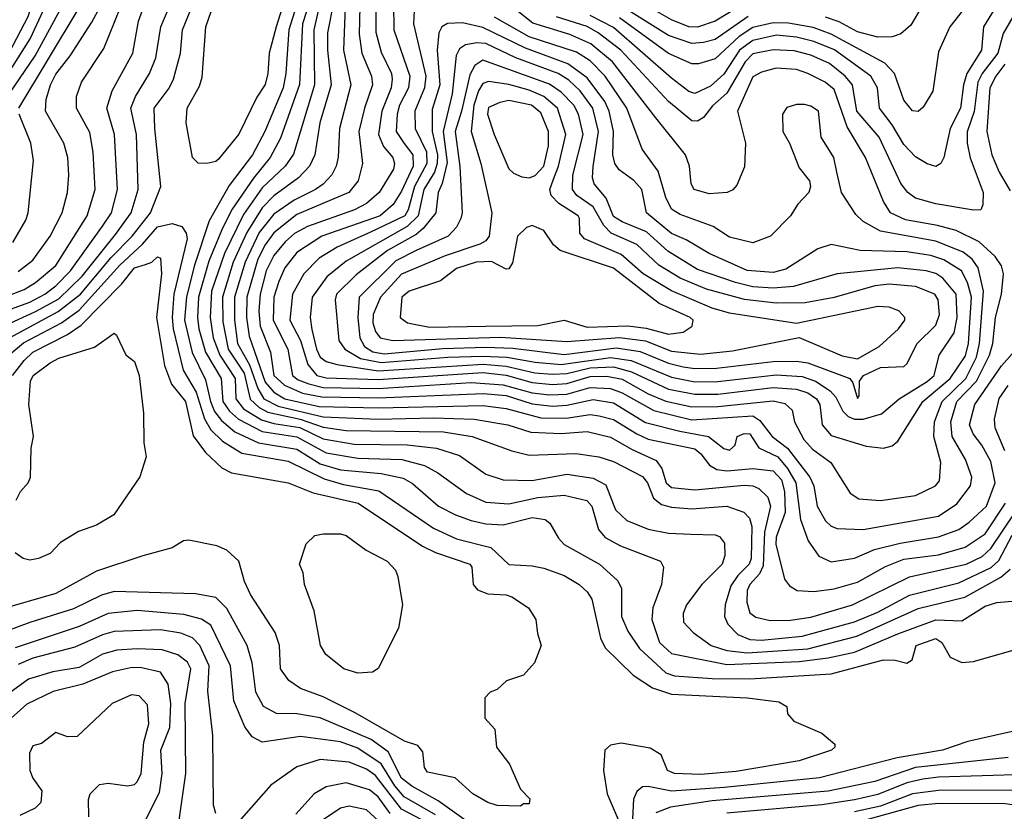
# Model space of a CAD drawing. Extents: x 501367 to 657802, y 482273 to 547541.
# Tile 634 of 656: x 616620 to 620011, y 520004 to 522730. Entities that reach past the tile are written whole.
import ezdxf

# ---------------------------------------------------------------- set-up
doc = ezdxf.new("R2010")
doc.units = 0

msp = doc.modelspace()

# ---------------------------------------------------------------- linework, layer by layer
at = {"layer": '0CON20XD'}
for points in [[(616617.5, 522425), (616821.5, 522765), (616892.3, 522905), (616960, 522995), (616973.9, 523045), (616968.8, 523065), (616880.6, 523110.6), (616835, 523131.7), (616815, 523151.8), (616805, 523175.8), (616798.2, 523245), (616779.1, 523275), (616745, 523295.3), (616655, 523313.9), (616601.6, 523335)], [(616549.4, 522425), (616673.1, 522605), (616780.9, 522805), (616852.4, 522965), (616858, 522995), (616843.9, 523045), (616784.7, 523095), (616758.8, 523128.8), (616735.2, 523245), (616714.8, 523254.8), (616595, 523275.2)], [(616497.4, 522415), (616656.6, 522663.4), (616739.4, 522845), (616775.6, 522965), (616770, 522995), (616718.9, 523065), (616696.9, 523156.9), (616675.8, 523195.8), (616645, 523212.2), (616496.3, 523243.7)], [(616519.5, 522495), (616649.3, 522740.7), (616707.1, 522922.9), (616715.8, 522975), (616704.2, 523005), (616660.6, 523065), (616641.2, 523135), (616625, 523154.7), (616600, 523165)], [(616615, 521863.1), (616665, 521901.6), (616725, 521984.6), (616765.8, 522065), (616784.2, 522135), (616789.7, 522195), (616785.8, 522255), (616771.8, 522305), (616708.4, 522415), (616711.5, 522455), (616726.2, 522505), (616745, 522542.8), (616794.4, 522605.6), (616868.9, 522721.1), (616955, 522880.5)], [(617585, 522816.2), (617546.5, 522695), (617536.8, 522545), (617527, 522495), (617464.4, 522345), (617421.4, 522265), (617341.2, 522158.8), (617272.3, 522037.7), (617222.2, 521885), (617194.7, 521775.3), (617188.2, 521695), (617213.7, 521583.6), (617259.8, 521489.8), (617276.8, 521415), (617291.1, 521381.1), (617315, 521349.4), (617361.4, 521311.4), (617442.9, 521272.9), (617575, 521251), (617655, 521201.2), (617725, 521179.9), (617865, 521166.9), (617941.1, 521151.1), (617973.4, 521133.4), (618062.9, 521055), (618120.5, 521025), (618175, 521005.6), (618225, 520994.4), (618285, 520991.1), (618385, 521015.5), (618429.5, 521009.5), (618446, 520996), (618475.3, 520945), (618495, 520922.9), (618617.3, 520855), (618679.2, 520799.1), (618692.4, 520772.4), (618693.2, 520675), (618714.8, 520624.8), (618754.3, 520565), (618845, 520481.2), (618875, 520471.2), (619005, 520461.1), (619135, 520459.9), (619415, 520477.4), (619595.6, 520525.6), (619634.8, 520524.8), (619675.8, 520514.2), (619694, 520526), (619707.8, 520575), (619775, 520598.9), (619796, 520586), (619825.2, 520535.2), (619865, 520516.9), (619905, 520519.8), (620045, 520560)], [(617537.8, 522815), (617503.1, 522705), (617479.8, 522615), (617474.4, 522545), (617465, 522506.9), (617436.9, 522463.1), (617374.4, 522335.6), (617305, 522250), (617295, 522241.5), (617265, 522234.4)], [(617265, 522234.4), (617235, 522235.8), (617215.6, 522255), (617193.3, 522375), (617197.2, 522425), (617239, 522501), (617248, 522532), (617261.6, 522705), (617288.7, 522785)], [(617622.2, 522805), (617594.6, 522715.4), (617583.8, 522506.2), (617518.5, 522321.5), (617482.5, 522255), (617425.6, 522184.4), (617352.2, 522077.8), (617318, 522012), (617271, 521899), (617236.3, 521775), (617232.2, 521705), (617237.1, 521665), (617260.3, 521585), (617313.8, 521495), (617319.5, 521415), (617342.2, 521382.2), (617374.1, 521354.1), (617455, 521312.4), (617575, 521293.9), (617675, 521238.9), (617785, 521219.9), (617935.9, 521215.9), (618014.7, 521195.3), (618060.2, 521170.2), (618158.8, 521098.8), (618225, 521069.1), (618305, 521062.7), (618405, 521084.3), (618495, 521092.3), (618573.8, 521073.9), (618590.4, 521055), (618613.7, 520975), (618636.9, 520946.9), (618688.7, 520918.6), (618827.5, 520865), (618837.1, 520845), (618830, 520785), (618800.4, 520705), (618796.9, 520665), (618823.5, 520585), (618865, 520548), (619055, 520510.1), (619305, 520520.5), (619405, 520532.8), (619495, 520552.5), (619644.9, 520615.1), (619775, 520663.7), (619865, 520660), (619945, 520711), (619985, 520722.8), (620050.7, 520729.3)], [(617702.3, 522795), (617680, 522685), (617680.3, 522625), (617692.9, 522505), (617653.9, 522375), (617636.4, 522265), (617618.3, 522225), (617580.5, 522185), (617495, 522123), (617455, 522082.5), (617402.8, 521997.2), (617355.1, 521895), (617318.5, 521775), (617319.5, 521689.5), (617338.4, 521595), (617392.7, 521512.7), (617413.5, 521423.5), (617444.4, 521394.4), (617475, 521378.5), (617586.2, 521355), (617665, 521326.8), (617745, 521315.6), (618079.6, 521310.4), (618178.6, 521295), (618315, 521245.2), (618375, 521230.4), (618535, 521236.3), (618615, 521225.2), (618665, 521208.3), (618765, 521156.5), (618781.7, 521135), (618802.8, 521082.8), (618831, 521061), (618865, 521051.7), (618935, 521046.2), (619055, 521054.8), (619114.4, 521034.4), (619133.7, 521013.7), (619141.5, 520985), (619139.6, 520875), (619132, 520855), (619093.6, 520816.4), (619069.7, 520780.3), (619049.6, 520715), (619047.4, 520675), (619058.5, 520648.5), (619093, 520613), (619135, 520595.5), (619175, 520593.7), (619315, 520607.1), (619495, 520656.5), (619575, 520689.7), (619685, 520748.1), (619855, 520791.1), (619966.2, 520843.8), (619992.7, 520867.3), (620038.3, 520955)], [(617846.2, 522785), (617846.4, 522686.4), (617865, 522618.5), (617900, 522545), (617903.2, 522525), (617899.5, 522495), (617867.3, 522415), (617855.8, 522335), (617872.8, 522292.8), (617905.3, 522255), (617911.3, 522235), (617907.1, 522215), (617858.1, 522135), (617815, 522097.2), (617772.9, 522075), (617611.7, 522018.3), (617566.7, 521993.3), (617534.1, 521965), (617495, 521917.5), (617468.5, 521865), (617448.3, 521785), (617444.1, 521725.9), (617448.3, 521675), (617483.7, 521585), (617494.9, 521504.9), (617531.7, 521471.7), (617593.8, 521443.8), (617660.8, 521430.8), (617855, 521428.3), (618217.3, 521442.7), (618295, 521435.8), (618385, 521406.9), (618455, 521399.5), (618505, 521402.5), (618595, 521421.9), (618665, 521410.5), (618775, 521343.2), (618893.1, 521313.1), (618992.5, 521295), (619045, 521253.6), (619065, 521247.8), (619084.3, 521265), (619091.4, 521295), (619115, 521304.6), (619135, 521303.8), (619166, 521256), (619231.4, 521225), (619264.4, 521184.4), (619293.5, 521135), (619309.5, 521009.5), (619335.2, 520935.2), (619372.8, 520882.8), (619415, 520863.2), (619495, 520875.7), (619564.6, 520905.4), (619652.9, 520927), (619785, 520948.8), (619855, 520974.8), (619890.6, 520999.4), (619949.6, 521055), (619979.3, 521135), (619965, 521208.5), (619933.9, 521265), (619903.5, 521303.5), (619891, 521335), (619910.2, 521405), (620001.8, 521538.2), (620055, 521598.7)], [(617907.7, 522785), (617908.4, 522695), (617963.5, 522535), (617959.1, 522495), (617928.2, 522435), (617920.4, 522405), (617917, 522345), (617943.8, 522303.8), (617973.6, 522265), (617974.9, 522225.1), (617935, 522139.7), (617906.5, 522093.5), (617861.6, 522055), (617660.9, 521985), (617575, 521928.5), (617533.4, 521875), (617512, 521828), (617495.7, 521775), (617492.8, 521695), (617543, 521595), (617559.5, 521505), (617579.5, 521489.5), (617615.9, 521475.9), (617665, 521463.6), (617855, 521459.9), (618175, 521480.7), (618285, 521473.1), (618385, 521445.1), (618445, 521438.1), (618505, 521440.9), (618585, 521463.3), (618655, 521459.9), (618695, 521445.6), (618803.8, 521383.8), (618935, 521352.2), (619145.6, 521365.6), (619169.5, 521349.5), (619211.2, 521295), (619264.8, 521255), (619341.9, 521155), (619355.2, 521125), (619366.5, 521055), (619395, 521004.1), (619415, 520985.9), (619435, 520978.1), (619525, 520974.4)], [(617979.4, 522785), (617976, 522715), (618018.5, 522535), (618014.3, 522495), (617980.7, 522415), (617982.4, 522355), (618021.2, 522275), (618022, 522235), (617979.6, 522155), (617957.7, 522075), (617946.1, 522055), (617827.8, 521997.8), (617713, 521947), (617651.3, 521908.7), (617599.1, 521855), (617559.7, 521785), (617550.3, 521695), (617586.6, 521625), (617612.7, 521542.7), (617643.5, 521505), (617675, 521496.4), (617855, 521490.8), (618215, 521514.6), (618295, 521506.4), (618385, 521480.5), (618455, 521473.3), (618505, 521476.8), (618585, 521501.5), (618642.5, 521502.5), (618695, 521491.8), (618785, 521441.6), (618845, 521416.9), (618935, 521396.7), (619025, 521397.6), (619215, 521417.4), (619255, 521408.2), (619280.6, 521385), (619288.5, 521345), (619321.2, 521285), (619350.7, 521250.7), (619413.8, 521205), (619480.3, 521100.2), (619510.2, 521080.2), (619585, 521074.7)], [(619525, 520974.4), (619785, 521020.6), (619847.3, 521062.7), (619894.7, 521125), (619898.8, 521155), (619878, 521215), (619832.1, 521295), (619827, 521345), (619847.2, 521415), (619915.2, 521484.8), (619959.6, 521575), (619971.3, 521615), (619981, 521705), (620002, 521785), (620008.4, 521855), (620001.9, 521881.9), (619979.7, 521915), (619925.1, 521965.1), (619845, 522004.2), (619781.6, 522021.6), (619670.3, 522040.3), (619619.1, 522065), (619595, 522103.5), (619533, 522255), (619470.5, 522360.5), (619425, 522489.4), (619394.7, 522515), (619334.5, 522545), (619295, 522558), (619225, 522562.9), (619175, 522549.6), (619145, 522532.8), (619091.9, 522415), (619119.3, 522305), (619116.6, 522223.4), (619089.5, 522160.5), (619075.8, 522144.2), (619056.2, 522135), (618995, 522129.7), (618943.5, 522145), (618932.7, 522165), (618926.6, 522225), (618912.9, 522265), (618811.4, 522391.4), (618661.4, 522585), (618586.9, 522646.9), (618515, 522679.4), (618387.5, 522717.5), (618305, 522783.8)], [(619990.8, 522789.2), (619939, 522705), (619932.5, 522625), (619882.5, 522545), (619870.5, 522505), (619860.2, 522425), (619824.8, 522355), (619803.2, 522255), (619792.1, 522235), (619775, 522223.8), (619745, 522233.8), (619705, 522257.8), (619665, 522300.6), (619625, 522367.4), (619581, 522425), (619574.8, 522495), (619551.6, 522535), (619425.9, 522625.9), (619355, 522654.6), (619295, 522669.9), (619226.6, 522676.6), (619145, 522658.2), (619099.5, 522625), (619045, 522542), (618999.5, 522500.5), (618945, 522476), (618925, 522482.4), (618865, 522528), (618665, 522702.9), (618585, 522743.7)], [(619128.9, 522741.1), (619015, 522662.1), (618975, 522650.9), (618935, 522648.4), (618855, 522674.9), (618688.7, 522778.7)], [(619108.6, 522781.4), (619015, 522724.8), (618955, 522703.7), (618925, 522705.8), (618865, 522729.1), (618768.3, 522785)], [(616453.9, 521685), (616655, 521757.7), (616706.1, 521785), (616745, 521813.9), (616795.2, 521865), (616905, 522018.8), (616935.9, 522065), (616957.4, 522145), (616946.7, 522335), (616920.2, 522425), (616938.1, 522485), (617010, 522615), (617029.4, 522725), (617048.1, 522775)], [(616524, 521656), (616675, 521725.3), (616755, 521768.9), (616835, 521846.9), (616949.9, 521990.1), (617003.8, 522065), (617027.9, 522145), (617022, 522335), (617002.7, 522425), (617018.4, 522465), (617067.1, 522545), (617088.8, 522598.8), (617106.4, 522705), (617131.7, 522765)], [(616559.5, 521620.5), (616753.1, 521725), (616829, 521785), (616935, 521911.6), (617007.9, 521985), (617070.5, 522065), (617106.3, 522155), (617085.2, 522355), (617083.6, 522425), (617135, 522493.9), (617150.2, 522525), (617174.4, 522615), (617180.4, 522695), (617209.5, 522765)], [(616585, 521781.1), (616635, 521800.8), (616675, 521824.8), (616745, 521883.8), (616852.4, 522055), (616879.6, 522145), (616873.2, 522273.2), (616861.6, 522341.6), (616815.3, 522425), (616815.9, 522465), (616832.4, 522515), (616909.8, 522630.2), (616967.8, 522775)], [(617651.6, 522775), (617633.2, 522695), (617635.1, 522505), (617562.7, 522267.3), (617534.4, 522225), (617455, 522150.7), (617391.3, 522058.7), (617324.9, 521925.1), (617281.2, 521795), (617276.2, 521705), (617286.4, 521635), (617309.1, 521575), (617362.3, 521495), (617365, 521424.7), (617390.5, 521390.5), (617452.5, 521352.5), (617495, 521339.5), (617585, 521325.7), (617665, 521286.6), (617771.8, 521268.2), (617955, 521266.3), (618055, 521254.2), (618135, 521229.6), (618225, 521165.3), (618285, 521145.3), (618385, 521143.1), (618505, 521164.8), (618595, 521151.6), (618638.5, 521128.5), (618671.8, 521041.8), (618710.9, 521005), (618785, 520975.7), (618855, 520961.8), (618931.8, 520958.2), (619015, 520956.1), (619029.9, 520949.9), (619047.8, 520927.8), (619048.5, 520885), (619039.1, 520855), (618969.2, 520785), (618916.7, 520715), (618904.6, 520685), (618906.2, 520655), (618940.1, 520620.1), (619001.1, 520575), (619055, 520558), (619125, 520549.8), (619335, 520563.5), (619503.2, 520606.8), (619715, 520702.6), (619875, 520741.9), (619999.5, 520810.5), (620031.6, 520838.4)], [(617741, 522775), (617735.4, 522625), (617760.7, 522505), (617721.1, 522355), (617716.7, 522256.7), (617709.8, 522225), (617694.5, 522195.5), (617665, 522163.8), (617639.3, 522145), (617565, 522108.7), (617495, 522060.3), (617445, 521997.7), (617396.5, 521895), (617359.6, 521775), (617359.9, 521695), (617370.7, 521615), (617411.8, 521541.8), (617440, 521460), (617461.1, 521425), (617509.7, 521399.7), (617665, 521362.8), (617855, 521354.3), (618045, 521359.1), (618185, 521353.9), (618301.4, 521335), (618380.1, 521310.1), (618485, 521305.4), (618575, 521312.2), (618655, 521292.9), (618729.9, 521249.9), (618812.2, 521212.2), (618831.4, 521185), (618846.7, 521135), (618865, 521119.3), (618945, 521111.3), (619115, 521127.4), (619144.8, 521124.8), (619165.9, 521115.9), (619196.3, 521086.3), (619206.4, 521055), (619184.7, 520965.3), (619180.7, 520849.3), (619168.1, 520821.9), (619134.5, 520785), (619125.9, 520765), (619123.8, 520723.8), (619135, 520687.3), (619155, 520672.2), (619205, 520661.5), (619275, 520662.7), (619345, 520673.1), (619488.5, 520715), (619685, 520811.7), (619880, 520855), (619935, 520881.5), (619965, 520909.6), (620049.3, 521035)], [(617791.3, 522775), (617789.7, 522680.3), (617798.8, 522615), (617831.2, 522535), (617835.2, 522505), (617807.6, 522425), (617788.6, 522345), (617800.2, 522235), (617785.7, 522175), (617753.4, 522135), (617575, 522058.6), (617495, 521995.5), (617465, 521954.4), (617440.5, 521905), (617402.7, 521775), (617401.4, 521705), (617410.7, 521640.7), (617465, 521482.1), (617495, 521447.7), (617533, 521425), (617651.4, 521398.6), (617855, 521393), (618215, 521401.1), (618295, 521390.9), (618415, 521358.7), (618501.6, 521358.4), (618585, 521370.8), (618616.3, 521366.3), (618665, 521353.7), (618745, 521303.4), (618785, 521285.7), (618945, 521251.9), (618966.4, 521235), (618996.2, 521196.2), (619021.1, 521181.1), (619056.4, 521176.4), (619145, 521184.9), (619215, 521176.1), (619243.7, 521145), (619254.2, 521105), (619256.6, 521033.4), (619225, 520948.5), (619223.7, 520923.7), (619253.7, 520803.6), (619270.8, 520780.9), (619298, 520765), (619355, 520761), (619425, 520770), (619505, 520793.1), (619602.5, 520847.5), (619665, 520872.8), (619785, 520887.5), (619875.9, 520914.1), (619945, 520960.2), (620015.2, 521065.2)], [(620061, 522775), (620007.7, 522682.3), (619988.6, 522615), (619934.9, 522545.1), (619920.3, 522515), (619906.8, 522413.2), (619883.2, 522343.2), (619883.7, 522305), (619893.8, 522253.9), (619938.2, 522135), (619937.3, 522092.7), (619930, 522075), (619905, 522073.5), (619775, 522095.3), (619705.6, 522115.6), (619678.7, 522135), (619655, 522166.2), (619580, 522325), (619503.6, 522415), (619487.8, 522505), (619463.6, 522535), (619408.8, 522578.8), (619345, 522608.1), (619287.6, 522622.4), (619215, 522626.1), (619145, 522612.1), (619119, 522585), (619055, 522477), (619006.4, 522433.6), (618975, 522393.1), (618955, 522380.9), (618935, 522381.6), (618855, 522448), (618690.7, 522625), (618612.8, 522685), (618575, 522706.4), (618469.1, 522739.1)], [(619878.8, 522775), (619823.9, 522705), (619785, 522618.8), (619765, 522484.2), (619731.4, 522428.6), (619715, 522414.3), (619695, 522415.6), (619665, 522453.1), (619632.6, 522545), (619599.9, 522579.9), (619415, 522680.5), (619352.7, 522702.7), (619267.9, 522717.9), (619215, 522719.5), (619145, 522702.9), (619098.1, 522671.9), (619015, 522595.6), (618957.9, 522577.9), (618935, 522577.6), (618855, 522613.4), (618686.2, 522736.2)], [(619727.5, 522775), (619689.2, 522710.9), (619655, 522681.1), (619625, 522671.1), (619575, 522670.2), (619505, 522688.4), (619442.1, 522722.1), (619395, 522738.6)], [(619595, 521254.5), (619625, 521263.1), (619645, 521278.6), (619731, 521415), (619824.9, 521495), (619877.3, 521572.7), (619888, 521615), (619898.1, 521775), (619884.7, 521824.7), (619863.6, 521865), (619802.6, 521902.6), (619757.7, 521917.7), (619675, 521930.9), (619515, 521935.2), (619415, 521955.3), (619368.7, 521941.3), (619258.8, 521871.2), (619215, 521859.2), (619125, 521865.9), (618994.6, 521924.6), (618915, 521971.9), (618865, 521993.4), (618779.2, 522065), (618762.5, 522145), (618735, 522175.9), (618685, 522212.8), (618670.3, 522235), (618663, 522265), (618665.2, 522345), (618650, 522415), (618635, 522447.9), (618575, 522529.8), (618508.2, 522578.2), (618361.7, 522631.7), (618215, 522702.9), (618145, 522719.4), (618093, 522717), (618073.4, 522705), (618063.8, 522685), (618057.7, 522625), (618066.8, 522505), (618040.4, 522420.4), (618040.4, 522345), (618059.3, 522265), (618058.3, 522235), (618048.7, 522205), (618011.5, 522145), (617992.4, 522055), (617955, 522017.9), (617745, 521899), (617678, 521845), (617627.8, 521775), (617620.7, 521705), (617626.3, 521663.7), (617642.7, 521595), (617655, 521567.7), (617675, 521552.9), (617713.1, 521543.1), (617855, 521520.5), (618216.2, 521543.8), (618295, 521537.4), (618394.5, 521514.5), (618455, 521509.1), (618505, 521512), (618585, 521531.5), (618665, 521535.1), (618727.5, 521517.5), (618855, 521457.8), (618945, 521440.2), (619025, 521440.9), (619215, 521463.4), (619295, 521458.1), (619335, 521445.6), (619364.8, 521425), (619375.5, 521405), (619384.4, 521335), (619415, 521298), (619535, 521262), (619595, 521254.5)], [(619585, 521074.7), (619705, 521091.8), (619774.4, 521125), (619788.2, 521141.8), (619792, 521205), (619768.1, 521295), (619770.2, 521345), (619796.7, 521415), (619878.2, 521495), (619915, 521567.7), (619926.1, 521615), (619939.3, 521795), (619920.9, 521875), (619901, 521905), (619869, 521929), (619775, 521967.3), (619585, 522002.1), (619524.5, 522034.5), (619499.4, 522059.4), (619450, 522135), (619434.6, 522204.6), (619424.2, 522255.8), (619380.6, 522325), (619371.4, 522415), (619345, 522431.8), (619322.6, 522437.4), (619295, 522437.5), (619262.2, 522427.8), (619247.5, 522405), (619248.6, 522345), (619271.4, 522305), (619305, 522220), (619340, 522175), (619344, 522155), (619338, 522135), (619300, 522095), (619274.5, 522055), (619206, 521984), (619145, 521962), (619065, 521981.3), (619008.2, 522018.2), (618895, 522058.8), (618865, 522077.3), (618845, 522117.5), (618818.5, 522208.5), (618764, 522284), (618710.7, 522425), (618636.1, 522535), (618585, 522588.2), (618537.8, 522617.8), (618375, 522671.3), (618255, 522738.8)], [(619495, 521354.2), (619525, 521354.5), (619587.7, 521372.3), (619648.7, 521425), (619745, 521483.8), (619769.2, 521505), (619786.4, 521575), (619838.7, 521651.3), (619848.4, 521705), (619845.5, 521785), (619799.9, 521839.9), (619775, 521856.1), (619741.9, 521865), (619645, 521876), (619435, 521855.2), (619285, 521811.1), (619215, 521805.4), (619145, 521810.4), (619085, 521824.6), (618955, 521870.3), (618852.8, 521932.8), (618779.1, 521999.1), (618695, 522033.5), (618665, 522052.7), (618639.6, 522115), (618598.4, 522165), (618592.9, 522185), (618594.8, 522224.8), (618613.3, 522345), (618593.8, 522425), (618550, 522485), (618511.7, 522521.7), (618475, 522544.6), (618328.7, 522598.7), (618225, 522648.1), (618195, 522650.6), (618155, 522643.4), (618135, 522629.7), (618123.4, 522606.6), (618109.2, 522475), (618078.9, 522345), (618092.2, 522237.8), (618074.5, 522165.5), (618061.5, 522135), (618052.9, 522065), (618009.6, 522010.4), (617985, 521990.4), (617887, 521935), (617779, 521851), (617710.6, 521785), (617706, 521765), (617718.8, 521625), (617740, 521595), (617793.3, 521563.3), (617865, 521549.2), (618095, 521568.3), (618215, 521571.8), (618297.7, 521567.7), (618395, 521550.7), (618485, 521543.2), (618655, 521566.8), (618726.1, 521556.1), (618865, 521499.3), (618945, 521483.4), (619025, 521483.9), (619225, 521507.2), (619315, 521501.6), (619361.1, 521485), (619411.9, 521451.9), (619430.5, 521430.5), (619455, 521382.4), (619473.9, 521363.9), (619495, 521354.2)], [(619505, 521426), (619511.4, 521435), (619512.5, 521485), (619526.7, 521505), (619585, 521532.2), (619665, 521535.6), (619675.6, 521545), (619711, 521615), (619775, 521678.2), (619787.6, 521715), (619783, 521765), (619771.3, 521785), (619705, 521811.2), (619615, 521819), (619565, 521813.7), (619425, 521773.3), (619325, 521755.4), (619225, 521753.3), (619116, 521766), (618985, 521802.5), (618895, 521839.7), (618821, 521885), (618745, 521956.2), (618656.8, 521995), (618631.3, 522021.3), (618595.7, 522085.7), (618539.4, 522125), (618523.4, 522145), (618524.8, 522195), (618560.9, 522335), (618544.2, 522405), (618528, 522435), (618485, 522480.7), (618445, 522507.4), (618215, 522590.7), (618188.1, 522571.9), (618169.9, 522540.1), (618141.8, 522415), (618119.5, 522345), (618135.8, 522224.2), (618143.8, 522065), (618139.7, 522045), (618124.1, 522015.9), (618095.4, 521985), (617985, 521935.4), (617915, 521899.9), (617789, 521775), (617784.4, 521705), (617791.5, 521635), (617807.2, 521605), (617836, 521586), (617875, 521579.4), (618077.9, 521597.9), (618225, 521602.3), (618318.5, 521598.5), (618495, 521576.8), (618675, 521600), (618757.2, 521587.2), (618855, 521546.8), (618904.9, 521534.9), (618945, 521528.7), (619020.3, 521530.3), (619215, 521552.8), (619295, 521554.6), (619335, 521548.8), (619479.6, 521495), (619489.5, 521479.5), (619505, 521426)], [(620013.2, 522576.8), (619981.4, 522535), (619961.4, 522495), (619950.6, 522345), (619968, 522265), (619993.5, 522205), (620031.1, 522141.1)], [(619505, 521562.1), (619579.6, 521605), (619646.2, 521665), (619668.8, 521695), (619669.1, 521705), (619647.4, 521727.4), (619615, 521740.3), (619575, 521742.3), (619295, 521684), (619065, 521719.4), (619005, 521736.4), (618865, 521796.1), (618767.3, 521855), (618691.4, 521921.4), (618565.4, 521975), (618549.5, 521995), (618548.2, 522045), (618542.9, 522055), (618476.7, 522096.7), (618450.8, 522125), (618446, 522145), (618458.7, 522181.3), (618475.9, 522225), (618501.3, 522335), (618472.6, 522425), (618425.7, 522465.7), (618375, 522487), (618305, 522506.2), (618235, 522517), (618215, 522510), (618200.2, 522485), (618184.3, 522435), (618174.8, 522344.8), (618208.3, 522235), (618246.5, 522065), (618236.7, 521985), (618225, 521968.8), (618205, 521957.1), (618085, 521916.7), (617935, 521853.4), (617862.3, 521775), (617837.7, 521715), (617836.2, 521686.2), (617845.9, 521655.9), (617861.6, 521635), (617905.2, 521625.2), (618276.4, 521636.4), (618505, 521622.4), (618685.8, 521635.8), (618775, 521624.7), (618865, 521588.6), (618965, 521578.8), (619075, 521589.4), (619305, 521636), (619453, 521573), (619505, 521562.1)], [(618375, 522185.6), (618395, 522193.7), (618425.4, 522225), (618441.6, 522295), (618441.8, 522345), (618415, 522409.7), (618382.5, 522435), (618305, 522451.1), (618273.3, 522445), (618235, 522427.2), (618231.7, 522405), (618254.3, 522335), (618305, 522216.4), (618321.2, 522201.2), (618349, 522189), (618375, 522185.6)], [(616596.9, 521963.1), (616640.7, 522039.3), (616649.5, 522065), (616667.2, 522245), (616658.3, 522305), (616618, 522405)], [(616582.4, 521575), (616632.8, 521617.2), (616763.6, 521686.4), (616825, 521729.9), (616965.1, 521884.9), (617043.4, 521956.6), (617095, 522016.5), (617145, 522028.1), (617178.1, 522018.1), (617193.3, 521995), (617196.6, 521975), (617150.8, 521785), (617144.6, 521705), (617148.3, 521665), (617183.2, 521523.2), (617227.7, 521447.7), (617256, 521356), (617277.8, 521317.8), (617318.5, 521278.5), (617385, 521237.6), (617545, 521209.7), (617669, 521149), (617735, 521129.1), (617857.5, 521107.5), (618045, 520979.6), (618125, 520942.6), (618242.5, 520912.5), (618305, 520853.7), (618385, 520850), (618425, 520841.1), (618495, 520815.8), (618547.3, 520785), (618575, 520760), (618590, 520735), (618620.2, 520600.2), (618636.8, 520566.8), (618732.5, 520472.5), (618799.2, 520429.2), (618865, 520407.3), (619125, 520394.8), (619235, 520381.4), (619262.5, 520365), (619265, 520340), (619286.7, 520315), (619382.8, 520272.8), (619428, 520235), (619428, 520225), (619415.8, 520215), (619305, 520177.7), (619088.1, 520141.9), (618965, 520131.1), (618875, 520133.9), (618851.1, 520145), (618828.9, 520198.9), (618791.6, 520221.6), (618691.5, 520238.5), (618655, 520231.8), (618635.6, 520215), (618630.5, 520145), (618642.9, 520065), (618685, 519968.2)], [(618855, 521647.2), (618905, 521654.3), (618936.5, 521675), (618940, 521695), (618929.2, 521705), (618822.8, 521752.8), (618665, 521874.2), (618480.9, 521935), (618458, 521955), (618425, 522003.6), (618385, 522020.7), (618365, 522014.7), (618334.7, 521985), (618317.3, 521892.7), (618305, 521871.8), (618295, 521870.4), (618245, 521897.4), (618191.9, 521895), (618125, 521873.3), (618069.8, 521830.2), (617961.5, 521795), (617935.8, 521775), (617930.7, 521705), (617956.2, 521686.2), (618031.7, 521671.7), (618225.3, 521674.7), (618405, 521677.5), (618495, 521694.8), (618575, 521671), (618715, 521675.6), (618777.4, 521667.4), (618855, 521647.2)], [(616594.9, 521505), (616635, 521556.8), (616665.7, 521585), (616785, 521646), (616831.8, 521678.2), (616970.9, 521819.1), (617015, 521875.8), (617052.8, 521887.2), (617074.8, 521895.2), (617095, 521912.9), (617105, 521908.8), (617108.3, 521855), (617091.6, 521705), (617119.2, 521539.2), (617142.9, 521475), (617191.3, 521415), (617217, 521297), (617260.2, 521240.2), (617316.7, 521186.7), (617349.8, 521169.8), (617545, 521135.7), (617630.8, 521100.8), (617786.1, 521065), (618006.9, 520916.9), (618052.5, 520895), (618170, 520855), (618177.1, 520845), (618182, 520785), (618196.6, 520766.6), (618232.6, 520752.6), (618295, 520749.5), (618315, 520742.2), (618372, 520705), (618398, 520665), (618403.8, 520616.2), (618416.2, 520575), (618393.3, 520515), (618355, 520473.3), (618296.4, 520453.6), (618265, 520423.3), (618240, 520415), (618222.5, 520395), (618222.5, 520325), (618257, 520287), (618262.5, 520225), (618307, 520167), (618345, 520080), (618377, 520047), (618375, 520030), (618355, 520030), (618345, 520022.5)], [(616607.5, 521075), (616622.9, 521105), (616649.2, 521135), (616656.7, 521155), (616659.5, 521255), (616667.5, 521295), (616651.2, 521405), (616657.4, 521485), (616666, 521505), (616725, 521548.6), (616755, 521564.2), (616877.8, 521602.2), (616945, 521650), (616953.6, 521643.6), (616985.7, 521575.7), (617015, 521552.5), (617031.8, 521505), (617046.9, 521375), (617047.3, 521272.7), (617055.8, 521225), (617033.9, 521156.1), (616944.5, 521025.5), (616885, 520990), (616822.7, 520967.3), (616760.5, 520929.5), (616725, 520892), (616685, 520874.2), (616655, 520868.8)], [(620012.6, 521245), (619979.8, 521325), (619977.4, 521355), (619994, 521426), (620025, 521470.2)], [(617785, 520480), (617736.2, 520495), (617674.6, 520544.6), (617656.5, 520575), (617634.4, 520694.4), (617600.8, 520785), (617596, 520825), (617584.2, 520855), (617606.7, 520925), (617636.1, 520953.9), (617665, 520960), (617725, 520960), (617745, 520954), (617813.2, 520903.2), (617886, 520865), (617914, 520835), (617922.7, 520812.7), (617938.6, 520715), (617924.2, 520635), (617854.1, 520495.9), (617835, 520483.8), (617785, 520480)], [(618345, 520022.5), (618265, 520024.2), (618232.5, 520035), (618181.2, 520065), (618119.4, 520119.4), (618025, 520139.1), (618013.8, 520155), (618008.5, 520208.5), (617991.2, 520231.2), (617945, 520245.7), (617775, 520342.9), (617665, 520398.9), (617586.9, 520426.9), (617546.9, 520455), (617518.8, 520495), (617514.6, 520575), (617499.6, 520619.6), (617415, 520750.8), (617394.5, 520795), (617374.4, 520865), (617333.8, 520903.8), (617298.6, 520918.6), (617202.1, 520937.9), (617184.6, 520935.4), (617145, 520911.5), (617043.8, 520883.8), (616885, 520831.4), (616745, 520754.4), (616545, 520696.8)], [(616655, 520868.8), (616632.5, 520875), (616605, 520893.8)], [(618165.3, 519965.3), (618060.8, 520040.8), (617971.1, 520091.1), (617935, 520118.5), (617889.4, 520209.4), (617831.1, 520251.1), (617655, 520325.9), (617575, 520339.4), (617505, 520340.7), (617459.7, 520365), (617433.6, 520415), (617421.1, 520515), (617403.5, 520575), (617333.1, 520703.1), (617295, 520740.2), (617225, 520752.6), (616945, 520761.1), (616901.8, 520748.2), (616805, 520701.6), (616655, 520654.8), (616575.1, 520624.9)], [(618052.6, 519992.6), (617944.1, 520054.1), (617911.6, 520091.6), (617865, 520167.3), (617785, 520222), (617725, 520243.8), (617587.7, 520262.3), (617455, 520242.5), (617420.3, 520260.2), (617395.2, 520295.2), (617357, 520385), (617346.1, 520505), (617278.9, 520645), (617246.1, 520666.1), (617185, 520682.1), (617025, 520695.8), (616925, 520684.8), (616825, 520640.8), (616605, 520567.7)], [(617295, 519996.2), (617287.7, 520025), (617284.7, 520265.3), (617268.3, 520418.3), (617272.3, 520505), (617240.3, 520575), (617215, 520601.3), (617175, 520617.2), (617105, 520628.8), (616945, 520623.2), (616905, 520612), (616810.5, 520569.5), (616665, 520531.2), (616615, 520509.4)], [(617163.6, 519933.6), (617192.6, 520135), (617189.6, 520375), (617209.3, 520495), (617198, 520518), (617165, 520542.5), (617110.8, 520560.8), (617025, 520564.2), (616955, 520559.3), (616905, 520544.8), (616825, 520500), (616734.3, 520485), (616649.8, 520459.8), (616505.4, 520354.6)], [(617033.3, 519935), (617101, 520069), (617111, 520135), (617106, 520215), (617137.1, 520292.9), (617141.1, 520375), (617131.6, 520441.6), (617105, 520482.8), (617035, 520499.3), (617001.3, 520498.6), (616939.4, 520485), (616837.8, 520442.2), (616735, 520416.7), (616645, 520373.3), (616568.8, 520305)], [(616858, 519985), (616856.7, 520045), (616863.3, 520065), (616895, 520096.7), (616925, 520101.2), (616991.8, 520091.8), (617015, 520096.2), (617025, 520105.4), (617037.9, 520135), (617047.9, 520242.1), (617064.7, 520305), (617060.5, 520370.5), (617031.7, 520401.7), (617004.7, 520405.3), (616938, 520375), (616818.3, 520261.7), (616785, 520261.2), (616745, 520276), (616695, 520238), (616665, 520229.2), (616653.6, 520205), (616654.5, 520145), (616665, 520118.8), (616695.8, 520075), (616692.9, 520035), (616672.9, 520015), (616620.4, 519989.6)], [(620125, 520298.7), (619885.7, 520244.3), (619798.6, 520215), (619641.6, 520188.4), (619375, 520119.1), (619046.1, 520086.1), (618865, 520073.1), (618785, 520090), (618765, 520088), (618745, 520072.5), (618733.5, 520046.5), (618729.1, 519955)], [(618025, 519964.2), (617935, 520011.2), (617845, 520127.6), (617815, 520148.9), (617755, 520173.4), (617655, 520182.2), (617575, 520157.2), (617485.3, 520094.7), (617375, 519969.4)], [(620025, 520190), (619705, 520155.3), (619565, 520106.7), (619405, 520073.7), (619005, 520040.1), (618861.5, 520018.5), (618811, 519999)], [(620085, 520131.3), (619785, 520122.2), (619730.8, 520115), (619675, 520102.7), (619575, 520061.8), (619495, 520043.6), (619383.2, 520026.8), (619055, 519997.6)], [(617896.5, 519996.5), (617855, 520054.5), (617825, 520078.5), (617745, 520102), (617675, 520088.2), (617634.6, 520065), (617570.8, 519995)], [(620256.6, 519986.6), (620215, 520006.1), (620150.8, 520050.8), (620075, 520077), (619785, 520076.1), (619695, 520064.4), (619585, 520022.4), (619495, 520002.3)], [(620132, 519982), (620075, 520020.5), (620015, 520029.8), (619785, 520030.7), (619715, 520023.8), (619495, 519963.9)], [(617895.6, 519935), (617815, 520008.8), (617755, 520021.9), (617724.6, 520015.4), (617655, 519967.5)]]:
    msp.add_lwpolyline(points, dxfattribs=at)

doc.saveas('drawing.dxf')
